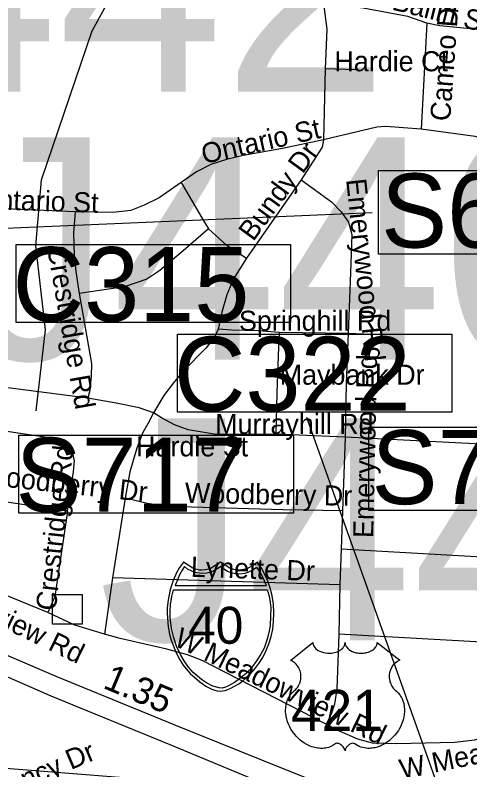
# Model space of a CAD drawing. Extents: x 1662474 to 1856135, y 779280 to 917889.
# Drawn here: x 1754275 to 1756425, y 834102 to 837670 of the extents above; entities that cross this region are included whole.
import ezdxf

# ---------------------------------------------------------------- set-up
doc = ezdxf.new("R2010")
doc.units = 0
for name, color, linetype in [('Exist Hydrographic Misc Water Feature', 7, 'Continuous'), ('Exist Road Non-System Structure Non-Sys Other Attributed CELL', 7, 'Continuous'), ('Exist Road Non-System Structure Non-Sys Other Number Label', 7, 'Continuous'), ('Exist Road Non-System Type 51', 7, 'Continuous'), ('Exist Road Non-System Type 51 Label', 7, 'Continuous'), ('Exist Road Primary Interstate Divided Center Attributed', 7, 'Continuous'), ('Exist Road Primary Interstate Service Mileage Label', 7, 'Continuous'), ('Exist Road Primary Interstate Shield CELL', 7, 'Continuous'), ('Exist Road Primary Interstate Shield Number Label', 7, 'Continuous'), ('Exist Road Primary Interstate Structure Culvert Number Label', 7, 'Continuous'), ('Exist Road Primary Interstate Structure Ovrhead Sign CELL', 7, 'Continuous'), ('Exist Road Primary US Shield CELL', 7, 'Continuous'), ('Exist Road Primary US Shield Number Label', 7, 'Continuous'), ('Exist Road Secondary Structure Ovrhead Sign Number Label', 7, 'Continuous')]:
    doc.layers.add(name, color=color, linetype=linetype)

msp = doc.modelspace()

# ---------------------------------------------------------------- linework, layer by layer
at = {"layer": 'Exist Hydrographic Misc Water Feature'}
msp.add_lwpolyline([(1754375.8, 835798.5), (1754419.9, 836181.7), (1754372.9, 836579.7), (1754400.8, 836891), (1754639.9, 837595.2), (1754749.8, 837796.4), (1754952.8, 838061.4), (1755087.7, 838291.7), (1755148.8, 838641.6), (1755114.8, 839551.6)], dxfattribs=at)
at = {"layer": 'Exist Road Non-System Structure Non-Sys Other Attributed CELL'}
msp.add_lwpolyline([(1754452.9, 834930.5), (1754591.9, 834930.5), (1754591.9, 834791.4), (1754452.9, 834791.4)], close=True, dxfattribs=at)
at = {"layer": 'Exist Road Non-System Type 51'}
for p, q in [((1756221.5, 837631.8), (1756195.2, 837130.5)), ((1755741.4, 837415.5), (1755732.5, 837080.1)), ((1755883.9, 837411.6), (1755741.4, 837415.5)), ((1755627.5, 836890.4), (1755370, 836520.5)), ((1754560.1, 836739.2), (1754001.4, 836764.1)), ((1755850.1, 836164.1), (1755523.9, 836169.4)), ((1755997.6, 836158.1), (1755850.1, 836164.1)), ((1754618.9, 835859.1), (1754066.4, 835930.8)), ((1755835.1, 835674.6), (1755507.9, 835689.2)), ((1755835.1, 835674.6), (1755822.5, 835326.9)), ((1756883.9, 835621.9), (1755835.1, 835674.6)), ((1754523.9, 835325.5), (1754081.4, 835389.4)), ((1754795.2, 835386.9), (1754735.1, 835009)), ((1755822.5, 835326.9), (1755817.5, 835145.2)), ((1755817.5, 835145.2), (1755811.2, 834976.7)), ((1756853.8, 835086.9), (1755817.5, 835145.2)), ((1754735.1, 835009), (1754697.6, 834742.9)), ((1755811.2, 834976.7), (1754735.1, 835009)), ((1755811.2, 834976.7), (1755806.2, 834744.2)), ((1756833.8, 834685.4), (1755806.2, 834744.2))]:
    msp.add_line(p, q, dxfattribs=at)
for points in [[(1756221.5, 837631.8), (1756132.5, 837663), (1755921.5, 837702.9), (1755830.1, 837712.9), (1755735.1, 837711.4)], [(1755735.1, 837711.4), (1755749, 837602.9), (1755741.4, 837415.5)], [(1756570, 837590.4), (1756282.6, 837619.2), (1756221.5, 837631.8)], [(1756195.2, 837130.5), (1756027.5, 837142.9), (1755985.2, 837140.4), (1755732.5, 837080.1)], [(1756517.5, 837076.7), (1756450.1, 837096.4), (1756195.2, 837130.5)], [(1755732.5, 837080.1), (1755538.9, 837039.2), (1755353.8, 837005.5), (1755274, 836987.9), (1755201.2, 836964.1), (1755132.5, 836928.9), (1755060.1, 836879.2)], [(1755732.5, 837080.1), (1755726.4, 837045.2), (1755627.5, 836890.4)], [(1755060.1, 836879.2), (1754956.4, 836805.5), (1754885, 836770.7), (1754822.5, 836746.8), (1754737.8, 836736.8), (1754560.1, 836739.2)], [(1755060.1, 836879.2), (1755157.6, 836711.6), (1755190.2, 836660.2)], [(1755627.5, 836890.4), (1755771.4, 836787.9), (1755817.5, 836740.4), (1755851.4, 836691.4), (1755866.6, 836632.9), (1755861.1, 836453.1), (1755850.1, 836164.1)], [(1754560.1, 836739.2), (1754551.1, 836638.4), (1754555.1, 836535.5), (1754562.6, 836458), (1754579, 836354.1)], [(1755190.2, 836660.2), (1755070, 836555.4), (1754960.1, 836463), (1754897.6, 836421.6), (1754792.6, 836385.4), (1754579, 836354.1)], [(1755190.2, 836660.2), (1755272.6, 836584.2), (1755370, 836520.5)], [(1755370, 836520.5), (1755307.6, 836422.9), (1755276.4, 836347.6), (1755253, 836265.2), (1755235.1, 836184.6)], [(1754579, 836354.1), (1754636.8, 836023.2), (1754635.1, 835962.2), (1754626.8, 835889.2), (1754618.9, 835859.1)], [(1755235.1, 836184.6), (1755216.5, 836144.2), (1755176.4, 836095.9), (1755072.6, 835990.4), (1755028.9, 835937.9), (1754978.6, 835871.7), (1754928.9, 835789.6)], [(1755523.9, 836169.4), (1755423.9, 836176.7), (1755300.2, 836180.4), (1755235.1, 836184.6)], [(1755523.9, 836169.4), (1755520.1, 836100.6), (1755512, 835883.5), (1755507.9, 835689.2)], [(1755850.1, 836164.1), (1755841.1, 835928.2), (1755835.1, 835674.6)], [(1754928.9, 835789.6), (1754861.4, 835812.9), (1754752.8, 835835.2), (1754618.9, 835859.1)], [(1754928.9, 835789.6), (1754902.9, 835737.4), (1754879, 835696.7), (1754850.1, 835622.9), (1754817, 835510.6), (1754795.2, 835386.9)], [(1755507.9, 835689.2), (1755226.5, 835688), (1755093.9, 835709), (1755028.9, 835732.9), (1754967.6, 835766.4), (1754928.9, 835789.6)], [(1754523.9, 835325.5), (1754551.6, 835511.6), (1754556.4, 835563.4), (1754546.4, 835605.6), (1754526.5, 835636.5), (1754508.9, 835654.4), (1754479, 835665.4), (1754077.6, 835725.5)], [(1755822.5, 835326.9), (1755541.4, 835330.5), (1755002.6, 835346.8), (1754900.2, 835360.4), (1754795.2, 835386.9)], [(1754523.9, 835325.5), (1754464, 834921.4), (1754430.1, 834845.8)], [(1754430.1, 834845.8), (1754132.5, 834966.8), (1753938.9, 835058.1)], [(1754697.6, 834742.9), (1754557.8, 834786.7), (1754430.1, 834845.8)], [(1755745.4, 834318.2), (1755160.1, 834619.2), (1755090, 834645.5), (1754992.4, 834673), (1754772.6, 834722.9), (1754697.6, 834742.9)], [(1755806.2, 834744.2), (1755796.2, 834484.4), (1755785.5, 834412.4), (1755769, 834365.7), (1755745.4, 834318.2)], [(1756812.5, 834380.2), (1756720.1, 834333.9), (1756582.6, 834285.7), (1756446.4, 834243.1), (1756354, 834231.9), (1756078.9, 834225.5), (1755965, 834227.9), (1755895.2, 834247.1), (1755808.9, 834285.7), (1755745.4, 834318.2)]]:
    msp.add_lwpolyline(points, dxfattribs=at)
at = {"layer": 'Exist Road Primary Interstate Divided Center Attributed'}
for points in [[(1753024.2, 835128.6), (1753396.3, 834933.3), (1753763, 834749.8), (1754444.3, 834452.6), (1755006.6, 834222.1), (1755537.9, 834000.7), (1755905.8, 833857.6), (1756109.4, 833765.8)], [(1756117, 833871.1), (1755859.3, 833981.6), (1755539, 834107.8), (1755035.9, 834312.3), (1754470.2, 834542.7), (1754053.3, 834721.9), (1753804, 834836.2)]]:
    msp.add_lwpolyline(points, dxfattribs=at)
at = {"layer": 'Exist Road Primary Interstate Shield CELL'}
for points in [[(1755246.7, 834474.1), (1755256.2, 834475), (1755268.9, 834477.5), (1755281.3, 834481.5), (1755295.4, 834487.8), (1755316.3, 834499.3), (1755333, 834509.1), (1755352.4, 834522.1), (1755378.5, 834545.8), (1755404.5, 834573.2), (1755427.5, 834604.3), (1755445.8, 834633.3), (1755461.8, 834666.4), (1755475.3, 834697.4), (1755485.9, 834732.7), (1755493, 834766.9), (1755496.6, 834802.6), (1755498.9, 834842.2), (1755496.3, 834886.7), (1755488.5, 834932.3), (1755481.2, 834960.6), (1755470.2, 834994.6), (1755461.2, 835016.3), (1755440.4, 835054.7), (1755421.6, 835084.3), (1755394.4, 835065.1), (1755376.6, 835055.7), (1755365.8, 835050.8), (1755354.6, 835048.6), (1755334.1, 835046.2), (1755321.3, 835046.7), (1755309.3, 835049.4), (1755299.2, 835051.6), (1755290.9, 835055.7), (1755246.7, 835084.3), (1755202.4, 835055.7), (1755193.2, 835051.4), (1755183.6, 835049.4), (1755174.5, 835046.9), (1755159.4, 835046.2), (1755147.8, 835046.5), (1755135.9, 835048.6), (1755126.5, 835050.6), (1755116, 835055.7), (1755070.9, 835084.3), (1755053.2, 835058.6), (1755038.7, 835033.2), (1755023.4, 834997.2), (1755013.8, 834969.4), (1755007, 834946.5), (1754998.7, 834904.6), (1754994.3, 834868), (1754993.6, 834842.2), (1754998.3, 834777.7), (1755005.4, 834743.3), (1755012.6, 834715.5), (1755036.5, 834655.5), (1755054.4, 834621.9), (1755069.8, 834597.7), (1755091.4, 834570.6), (1755103.1, 834557.6), (1755147.9, 834518.4), (1755177.8, 834498), (1755201.7, 834485.1), (1755213, 834480.8), (1755230.5, 834475.9)], [(1755076.3, 835063.5), (1755065.3, 835046.6), (1755052.6, 835023.8), (1755042.5, 835000.1), (1755032.1, 834974), (1755463.7, 834973.8), (1755453.6, 834996.2), (1755442.9, 835018.8), (1755431.6, 835039.3), (1755417.9, 835059.2), (1755393.7, 835044), (1755376.1, 835035.6), (1755361.9, 835030.7), (1755349.9, 835028.1), (1755331.3, 835026.6), (1755323, 835027.1), (1755297.1, 835032.9), (1755279.5, 835040.1), (1755262.8, 835051.3), (1755249.3, 835064), (1755215.1, 835043.3), (1755199.9, 835036.6), (1755182.5, 835032.2), (1755163.4, 835029.8), (1755134, 835033), (1755110.9, 835040.9), (1755091, 835051.3)], [(1755466.2, 834952.5), (1755470.9, 834940.3), (1755477.2, 834913.3), (1755480.5, 834892.4), (1755484, 834868.4), (1755482.8, 834827.3), (1755480.8, 834784.7), (1755476.9, 834759.5), (1755471.6, 834736.6), (1755464.5, 834711.1), (1755453, 834677.3), (1755437, 834648.6), (1755417.2, 834616.8), (1755395.7, 834589), (1755386.4, 834577.4), (1755368.7, 834558.7), (1755336.4, 834532.8), (1755312.9, 834515.3), (1755284.7, 834498.6), (1755270.4, 834492.3), (1755253.8, 834488.8), (1755240.1, 834489.7), (1755223.4, 834494.1), (1755210, 834497.8), (1755180.6, 834513.7), (1755156.7, 834529.7), (1755116.9, 834562.3), (1755095.5, 834587.4), (1755075.4, 834616.8), (1755057.6, 834646.9), (1755038.5, 834686.6), (1755025, 834726.5), (1755015.2, 834769.5), (1755008.6, 834822.2), (1755007.9, 834854.2), (1755009.9, 834885.1), (1755012.8, 834901.2), (1755016.7, 834921.3), (1755024.6, 834952.3)]]:
    msp.add_lwpolyline(points, close=True, dxfattribs=at)
at = {"layer": 'Exist Road Primary Interstate Structure Culvert Number Label'}
msp.add_line((1756336.8, 833848), (1755655, 835767.9), dxfattribs=at)
for points in [[(1754279.9, 836585.4), (1755577.7, 836585.4), (1755577.7, 836216.8), (1754279.9, 836216.8)], [(1755042.4, 836161.8), (1756340.2, 836161.8), (1756340.2, 835793.2), (1755042.4, 835793.2)]]:
    msp.add_lwpolyline(points, close=True, dxfattribs=at)
at = {"layer": 'Exist Road Primary Interstate Structure Ovrhead Sign CELL'}
msp.add_line((1756071.4, 833963.7), (1752741.9, 834226.5), dxfattribs=at)
msp.add_lwpolyline([(1754293.5, 835684.5), (1755591.3, 835684.5), (1755591.3, 835315.9), (1754293.5, 835315.9)], close=True, dxfattribs=at)
at = {"layer": 'Exist Road Primary US Shield CELL'}
msp.add_lwpolyline([(1755683.1, 834704.2), (1755683.4, 834699.8), (1755684.5, 834694.6), (1755685.3, 834691.9), (1755687.8, 834686.7), (1755691.8, 834680.7), (1755697.4, 834674.7), (1755703.7, 834669.5), (1755708, 834666.7), (1755715.2, 834662.8), (1755723.5, 834659.4), (1755732.6, 834656.7), (1755742, 834654.8), (1755752.2, 834653.7), (1755762.3, 834653.5), (1755773.2, 834654.3), (1755785.3, 834656.7), (1755790.9, 834658.1), (1755797.1, 834660.2), (1755802.9, 834662.6), (1755809.2, 834666), (1755814.3, 834669.3), (1755818.3, 834672.2), (1755823.9, 834677.6), (1755828.4, 834683.2), (1755830.3, 834686.3), (1755831.9, 834689.3), (1755834.2, 834695.7), (1755834.8, 834698.6), (1755835.2, 834704.4), (1755835.6, 834699.5), (1755836.1, 834696.4), (1755836.9, 834693.4), (1755838.2, 834690.2), (1755840.4, 834685.7), (1755842.9, 834681.9), (1755847.7, 834676.3), (1755850.6, 834673.6), (1755853.3, 834671.4), (1755860.6, 834666.4), (1755869, 834662.1), (1755873.1, 834660.3), (1755877.4, 834658.8), (1755882.8, 834657.2), (1755888.4, 834655.9), (1755893.9, 834654.9), (1755899.6, 834654.1), (1755905.3, 834653.7), (1755910, 834653.5), (1755915.8, 834653.6), (1755921.2, 834653.9), (1755926.6, 834654.5), (1755932.6, 834655.5), (1755937.5, 834656.6), (1755943.9, 834658.3), (1755949.7, 834660.4), (1755954.7, 834662.6), (1755961.3, 834666), (1755966.7, 834669.4), (1755970.6, 834672.5), (1755975.2, 834676.8), (1755979.6, 834681.9), (1755982.2, 834685.6), (1755984, 834689.4), (1755985.7, 834693.4), (1755986.7, 834697.7), (1755987.2, 834701.4), (1755987.3, 834704.5), (1756093.6, 834619.9), (1756091.1, 834618.9), (1756085.3, 834616.1), (1756080.7, 834613.4), (1756073.4, 834608.2), (1756070.3, 834605.4), (1756067.1, 834602.5), (1756064.3, 834599.3), (1756061.7, 834596.4), (1756058.6, 834592.1), (1756055.9, 834587.8), (1756053.2, 834583.1), (1756051.2, 834579), (1756047.9, 834570.5), (1756046.4, 834565.1), (1756045.4, 834560.5), (1756044.1, 834551), (1756043.8, 834546.5), (1756043.8, 834542.1), (1756044, 834537.3), (1756044.5, 834532.8), (1756045.3, 834528.1), (1756046.1, 834524), (1756047.4, 834518.9), (1756049.3, 834513), (1756051.6, 834507.3), (1756056.4, 834498), (1756062.7, 834488.6), (1756067.1, 834483.3), (1756071.5, 834478.8), (1756078.1, 834473.3), (1756081.6, 834470.2), (1756085.7, 834466.1), (1756092.4, 834458.3), (1756095.1, 834454.7), (1756097.8, 834450.6), (1756100.3, 834446.4), (1756102.8, 834441.9), (1756104.8, 834437.9), (1756108.6, 834428.8), (1756111.3, 834420), (1756112.6, 834415.3), (1756114.5, 834404.9), (1756115.3, 834399.8), (1756116.1, 834389.6), (1756116.1, 834377.3), (1756115.2, 834365.6), (1756113, 834352), (1756111.2, 834343.8), (1756108.4, 834334.3), (1756105.7, 834326.1), (1756100.8, 834314), (1756096.5, 834305.2), (1756090.9, 834294.9), (1756087.1, 834288.7), (1756082.6, 834282), (1756077.1, 834274.3), (1756070.5, 834266.2), (1756062.7, 834257.6), (1756056.3, 834251.2), (1756048.1, 834243.8), (1756043, 834239.7), (1756035.9, 834234.3), (1756026.1, 834227.7), (1756016.4, 834222.2), (1756008.2, 834218), (1756000.9, 834214.8), (1755991.5, 834211.2), (1755975.8, 834206.9), (1755970.1, 834205.7), (1755963.3, 834204.7), (1755957, 834204.1), (1755950.8, 834203.7), (1755942.6, 834203.7), (1755934.3, 834204.3), (1755926.6, 834205.5), (1755918.5, 834207.1), (1755910, 834209.7), (1755902.3, 834212.7), (1755894.5, 834216.5), (1755881.4, 834224.8), (1755877.6, 834226.8), (1755875.4, 834227.4), (1755870.3, 834227.6), (1755865.6, 834226.6), (1755860.7, 834224.7), (1755857.7, 834223.1), (1755853.8, 834220.5), (1755850.8, 834218.1), (1755847.2, 834214.7), (1755844.6, 834211.8), (1755842.7, 834209.5), (1755839, 834203.7), (1755837.7, 834200.9), (1755836.3, 834197.4), (1755835.1, 834192.1), (1755833.4, 834198.7), (1755831.5, 834203.1), (1755829.2, 834206.9), (1755826.9, 834210.2), (1755823.2, 834214.5), (1755819.8, 834217.7), (1755815.8, 834221), (1755811.6, 834223.5), (1755808.1, 834225.3), (1755805, 834226.5), (1755801.2, 834227.4), (1755798, 834227.7), (1755795.5, 834227.6), (1755791.9, 834226.8), (1755787.1, 834223.4), (1755782.6, 834220.2), (1755777.6, 834217.1), (1755771.7, 834214), (1755767.4, 834212), (1755762.2, 834210), (1755756.2, 834208), (1755749.7, 834206.3), (1755743, 834205), (1755737.1, 834204), (1755730.7, 834203.4), (1755725, 834203.3), (1755719, 834203.3), (1755713.5, 834203.8), (1755707, 834204.3), (1755699, 834205.5), (1755692.3, 834207), (1755685.3, 834208.9), (1755678.1, 834211.2), (1755670.3, 834214.1), (1755660.7, 834218.3), (1755654, 834221.8), (1755643.4, 834227.9), (1755630.9, 834236.5), (1755621.5, 834244.1), (1755614.7, 834250.3), (1755604.6, 834260.6), (1755598.6, 834267.3), (1755589.3, 834279.4), (1755583.3, 834288.1), (1755579.5, 834294.5), (1755573.8, 834304.8), (1755570.7, 834311.3), (1755566.7, 834320.7), (1755563.5, 834329.3), (1755560.9, 834337.5), (1755559.5, 834342.7), (1755557.5, 834351.8), (1755556.3, 834358.2), (1755555.1, 834367.1), (1755554.4, 834376.5), (1755554.3, 834385.1), (1755554.5, 834392.2), (1755555.3, 834400.6), (1755556.7, 834409.4), (1755558.4, 834417), (1755560, 834422.5), (1755562.2, 834429.1), (1755565.2, 834436.5), (1755568.7, 834443.5), (1755572.1, 834449.4), (1755576.3, 834455.6), (1755580.4, 834461), (1755585.9, 834466.9), (1755591.5, 834472.3), (1755596.7, 834476.5), (1755602.8, 834482.5), (1755606, 834486.2), (1755609.9, 834491.3), (1755613, 834496), (1755615.4, 834500.2), (1755618.7, 834506.4), (1755620.6, 834511), (1755623.1, 834518.2), (1755624.3, 834523.2), (1755625.5, 834529.7), (1755626.3, 834535.8), (1755626.7, 834543.4), (1755626.5, 834549.7), (1755625.7, 834557), (1755624.3, 834564), (1755622.6, 834570.2), (1755620, 834577.2), (1755617.6, 834582.4), (1755613.5, 834589.3), (1755609, 834595.8), (1755604.3, 834601.1), (1755599.6, 834605.8), (1755595.1, 834609.3), (1755590.8, 834612.4), (1755585.4, 834615.7), (1755580.1, 834618.2), (1755576.9, 834619.5)], close=True, dxfattribs=at)
at = {"layer": 'Exist Road Secondary Structure Ovrhead Sign Number Label'}
msp.add_line((1752110.8, 836572.4), (1755963.1, 836737.5), dxfattribs=at)
for points in [[(1755992.8, 836935.3), (1757295.4, 836935.3), (1757295.4, 836540.3), (1755992.8, 836540.3)], [(1755947.4, 835722.4), (1757250, 835722.4), (1757250, 835327.5), (1755947.4, 835327.5)]]:
    msp.add_lwpolyline(points, close=True, dxfattribs=at)

# ---------------------------------------------------------------- texts
at = {"layer": 'Exist Road Non-System Structure Non-Sys Other Number Label'}
for s, p in [('J442', (1752994.6, 837308.5)), ('J440', (1754030.9, 836041.7)), ('J441', (1754669.6, 834713.6))]:
    msp.add_text(s, height=1049.86, dxfattribs=at).set_placement(p)
at = {"layer": 'Exist Road Non-System Type 51 Label'}
for s, rotation, p in [('Bailiff St', 346.036, (1756052.1, 837696.8)), ('Cameo Dr', 85.8641, (1756331.8, 837166.3)), ('Ontario St', 12.5767, (1755167.6, 836965.3)), ('Bundy Dr', 53.786, (1755401, 836596.3)), ('Emerywood Rd', 275.9738, (1755840.1, 836892.5)), ('Ontario St', 358.1958, (1754096.8, 836753.4)), ('Crestridge Rd', 279.9205, (1754426.1, 836572.6)), ('Emerywood Rd', 88.7417, (1755968.2, 835197.2)), ('Crestridge Rd', 83.857, (1754467.7, 834851.3)), ('Woodberry Dr', 353.8642, (1754109.7, 835452.2)), ('Woodberry Dr', 358.9117, (1755077.5, 835364.7)), ('W Meadowview Rd', 334.1203, (1753594.1, 835075.7)), ('Lynette Dr', 358.0328, (1755104.9, 835015)), ('W Meadowview Rd', 334.1203, (1755020.8, 834692.2)), ('W Meadowview Rd', 11.6527, (1756103.8, 834056.5)), ('Regency Dr', 23.0002, (1754045.1, 833891.1))]:
    msp.add_text(s, height=95, rotation=rotation, dxfattribs=at).set_placement(p)
for s, p in [('Hardie Ct', (1755784.9, 837404.3)), ('Springhill Rd', (1755333.5, 836177.4)), ('Maybank Dr', (1755526.3, 835922.6)), ('Murrayhill Rd', (1755221.4, 835689.9)), ('Hardie St', (1754847.4, 835583.8))]:
    msp.add_text(s, height=95, dxfattribs=at).set_placement(p)
at = {"layer": 'Exist Road Primary Interstate Service Mileage Label'}
msp.add_text('1.35', height=125, rotation=337.1998, dxfattribs=at).set_placement((1754685.8, 834490.8))
at = {"layer": 'Exist Road Primary Interstate Shield Number Label'}
msp.add_text('40', height=175, dxfattribs=at).set_placement((1755093.8, 834697.9))
at = {"layer": 'Exist Road Primary Interstate Structure Culvert Number Label'}
for s, p in [('C315', (1754263.8, 836222.9)), ('C322', (1755026.3, 835799.3))]:
    msp.add_text(s, height=350, dxfattribs=at).set_placement(p)
at = {"layer": 'Exist Road Primary Interstate Structure Ovrhead Sign CELL'}
msp.add_text('S717', height=350, dxfattribs=at).set_placement((1754277.4, 835321.9))
at = {"layer": 'Exist Road Primary US Shield Number Label'}
msp.add_text('421', height=195, dxfattribs=at).set_placement((1755579.3, 834285.5))
at = {"layer": 'Exist Road Secondary Structure Ovrhead Sign Number Label'}
for s, p in [('S662', (1756005.3, 836570.9)), ('S712', (1755959.9, 835358.1))]:
    msp.add_text(s, height=350, dxfattribs=at).set_placement(p)

doc.saveas('drawing.dxf')
